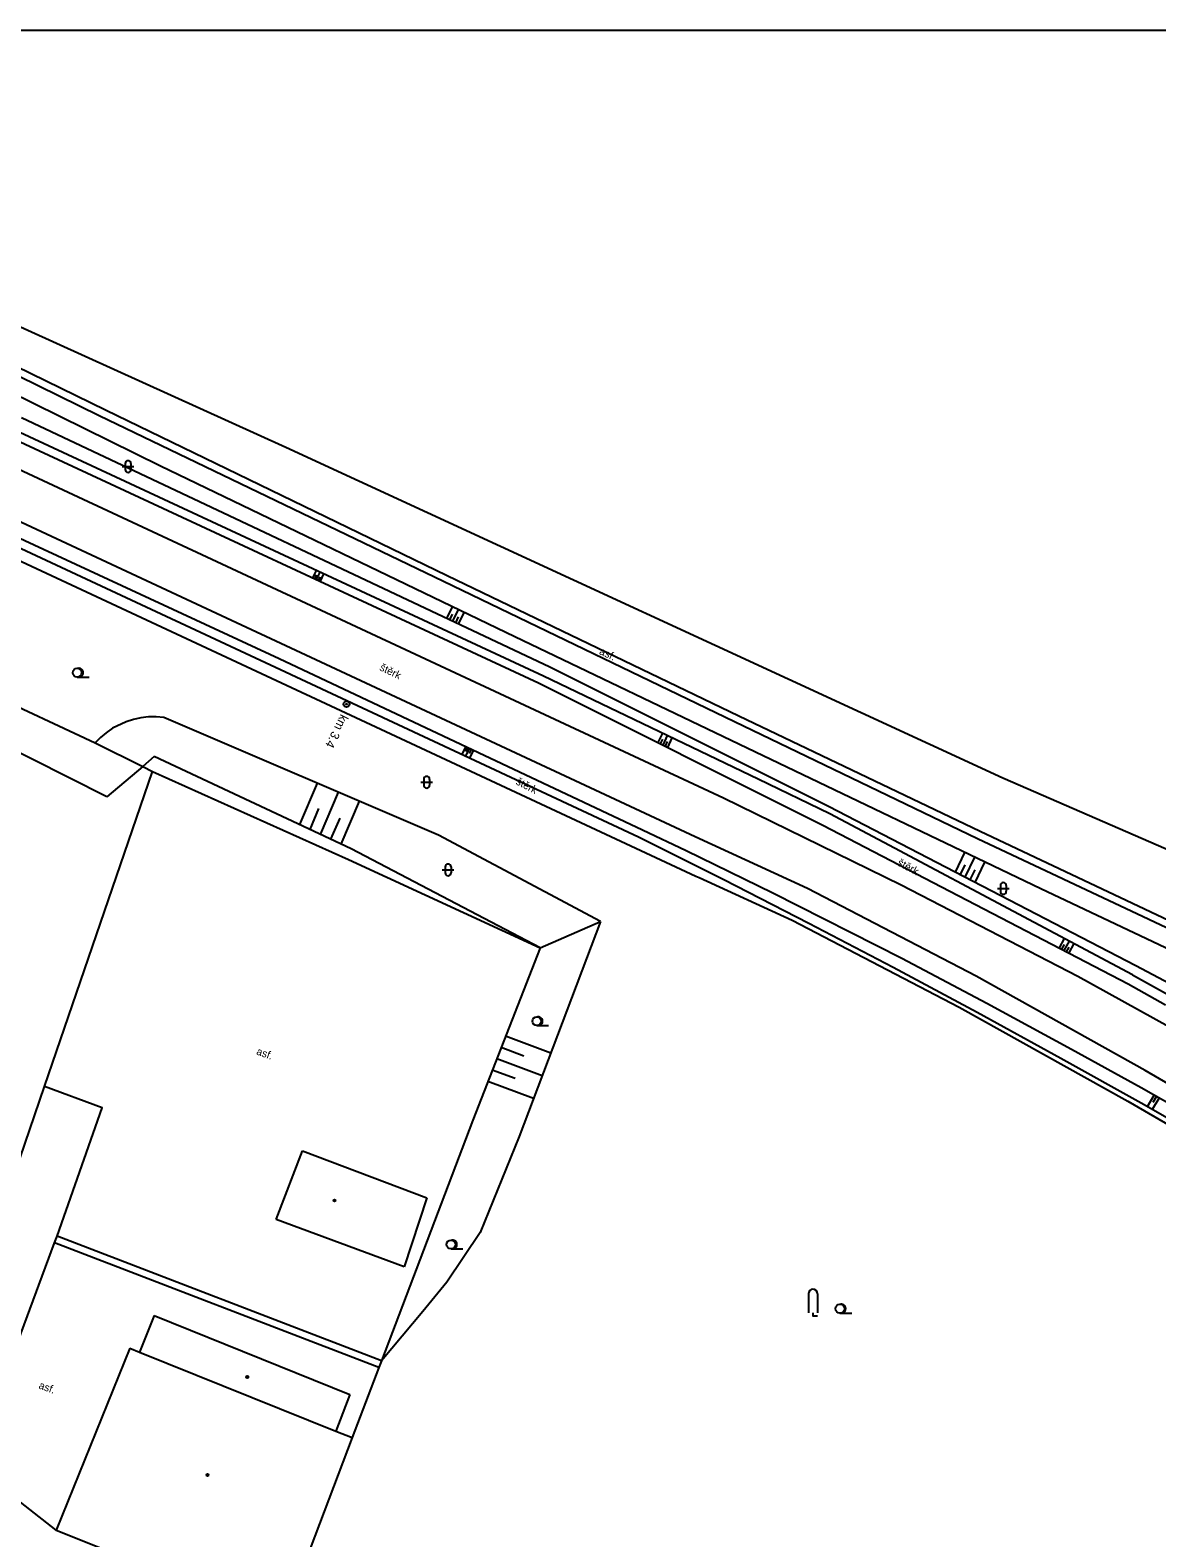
# Model space of a CAD drawing. Extents: x -596024 to -594475, y -1163820 to -1161957.
# Drawn here: x -594697.8 to -594602, y -1162085.1 to -1161956.9 of the extents above; entities that cross this region are included whole.
import ezdxf

# ---------------------------------------------------------------- set-up
doc = ezdxf.new("R2010")
doc.units = 0
for name, color, linetype in [('Level 1', 7, 'Continuous'), ('Level 10', 7, 'Continuous'), ('Level 11', 7, 'Continuous'), ('Level 12', 7, 'Continuous'), ('Level 13', 7, 'Continuous'), ('Level 14', 7, 'Continuous'), ('Level 15', 7, 'Continuous'), ('Level 36', 7, 'Continuous'), ('Level 39', 7, 'Continuous'), ('Level 40', 7, 'Continuous'), ('Level 41', 7, 'Continuous'), ('Level 5', 7, 'Continuous'), ('Level 7', 7, 'Continuous'), ('Vrstva 63', 7, 'Continuous')]:
    doc.layers.add(name, color=color, linetype=linetype)

msp = doc.modelspace()

# ---------------------------------------------------------------- linework, layer by layer
at = {"layer": 'Level 1'}
msp.add_lwpolyline([(-594754.33, -1161956.88), (-594737.06, -1161964.7), (-594676.08, -1161992.33), (-594615.09, -1162020.47), (-594560.18, -1162044.33), (-594498.22, -1162071.61), (-594475.47, -1162081.04)], dxfattribs=at)
at = {"layer": 'Level 10'}
for points in [[(-594617.03, -1162025.02), (-594637.54, -1162015.21), (-594662.35, -1162003.27), (-594691.41, -1161989.2), (-594720.6, -1161974.93), (-594749.19, -1161960.56), (-594756.23, -1161956.88)], [(-594588.52, -1162038.48), (-594617.03, -1162025.02)], [(-594695.52, -1162059.45), (-594691.69, -1162048.51), (-594696.59, -1162046.71)], [(-594695.59, -1162084.43), (-594702.76, -1162078.86), (-594695.74, -1162060.01)]]:
    msp.add_lwpolyline(points, dxfattribs=at)
at = {"layer": 'Level 11'}
for points in [[(-594745.67, -1161980.13), (-594707.51, -1161997.9), (-594641.19, -1162028.81), (-594640.92, -1162028.93), (-594633.01, -1162032.56), (-594618.8, -1162039.96), (-594604.46, -1162047.97), (-594590.53, -1162056.04), (-594569.71, -1162069.25), (-594555.88, -1162078.66), (-594555.51, -1162078.92), (-594550.68, -1162082.45)], [(-594699.45, -1161991.52), (-594654.57, -1162012.39)], [(-594654.15, -1162011.82), (-594699.12, -1161990.91)], [(-594710.45, -1161995.42), (-594676.95, -1162011.06)], [(-594676.65, -1162010.35), (-594710.1, -1161994.83)], [(-594645.73, -1162024.92), (-594676.65, -1162010.35)], [(-594676.95, -1162011.06), (-594646.08, -1162025.49)], [(-594629.79, -1162023.51), (-594635.89, -1162020.58), (-594654.15, -1162011.82)], [(-594654.57, -1162012.39), (-594630.4, -1162024.48)], [(-594604.07, -1162037.21), (-594624.29, -1162026.44), (-594629.79, -1162023.51)], [(-594551.91, -1162079.45), (-594557.44, -1162075.56), (-594563.03, -1162071.73), (-594568.65, -1162067.96), (-594574.32, -1162064.27), (-594580.04, -1162060.64), (-594591.6, -1162053.6), (-594597.44, -1162050.18), (-594603.32, -1162046.83), (-594609.24, -1162043.55), (-594616.44, -1162039.64), (-594623.69, -1162035.82), (-594634.66, -1162030.26), (-594642.03, -1162026.68), (-594645.73, -1162024.92)], [(-594630.4, -1162024.48), (-594604.42, -1162037.99)], [(-594646.08, -1162025.49), (-594638.82, -1162029.12), (-594631.6, -1162032.81), (-594624.42, -1162036.57), (-594617.26, -1162040.4), (-594610.15, -1162044.29), (-594603.07, -1162048.25), (-594596.03, -1162052.27), (-594589.02, -1162056.37), (-594582.06, -1162060.52), (-594575.13, -1162064.74), (-594570.48, -1162067.75), (-594563.57, -1162072.35), (-594559, -1162075.47), (-594554.47, -1162078.65), (-594552.22, -1162080.26)], [(-594604.07, -1162037.21), (-594598.4, -1162040.37)], [(-594604.42, -1162037.99), (-594601.25, -1162039.75)], [(-594667.94, -1162070.04), (-594695.52, -1162059.45)]]:
    msp.add_lwpolyline(points, dxfattribs=at)
at = {"layer": 'Level 12'}
for radius in [0.25, 0.03]:
    msp.add_circle((-594670.91, -1162014.19), radius, dxfattribs=at)
at = {"layer": 'Level 13'}
for points in [[(-594762.21, -1161964.65), (-594638.86, -1162022.15)], [(-594641.25, -1162025.48), (-594763.91, -1161968.29)], [(-594638.86, -1162022.15), (-594623.73, -1162029.57), (-594608.71, -1162037.34), (-594596.98, -1162043.81), (-594582.35, -1162052.37), (-594562.74, -1162064.96), (-594548.82, -1162074.53), (-594537.85, -1162082.73), (-594524.47, -1162092.97)], [(-594527.17, -1162096.27), (-594540.52, -1162086.05), (-594554.16, -1162076.2), (-594568.06, -1162066.74), (-594588.97, -1162053.47), (-594602.98, -1162045.36), (-594617.37, -1162037.32), (-594631.69, -1162029.86), (-594641.25, -1162025.48)]]:
    msp.add_lwpolyline(points, dxfattribs=at)
at = {"layer": 'Level 14'}
for points in [[(-594653.63, -1162011.06), (-594698.55, -1161989.85)], [(-594691.29, -1162022.09), (-594745.67, -1161994.67)], [(-594629.91, -1162022.89), (-594653.63, -1162011.06)], [(-594686.45, -1162015.32), (-594687.1, -1162015.27), (-594687.74, -1162015.28), (-594688.39, -1162015.36), (-594689.02, -1162015.49), (-594689.64, -1162015.69), (-594690.8, -1162016.25), (-594691.34, -1162016.62), (-594691.83, -1162017.03), (-594692.29, -1162017.49)], [(-594663.09, -1162025.34), (-594686.45, -1162015.32)], [(-594688.24, -1162019.49), (-594691.29, -1162022.09)], [(-594687.26, -1162018.66), (-594688.24, -1162019.49)], [(-594670.52, -1162026.51), (-594687.26, -1162018.66)], [(-594603.78, -1162036.46), (-594629.91, -1162022.89)], [(-594649.3, -1162032.68), (-594663.09, -1162025.34)], [(-594654.43, -1162034.92), (-594670.52, -1162026.51)], [(-594649.3, -1162032.68), (-594656.22, -1162050.95)], [(-594654.43, -1162034.92), (-594649.3, -1162032.68)], [(-594593.6, -1162041.82), (-594603.78, -1162036.46)], [(-594656.22, -1162050.95), (-594659.53, -1162059.12)], [(-594659.53, -1162059.12), (-594662.37, -1162063.34)], [(-594662.37, -1162063.34), (-594664.41, -1162065.84)], [(-594664.41, -1162065.84), (-594667.94, -1162070.04)]]:
    msp.add_lwpolyline(points, dxfattribs=at)
at = {"layer": 'Level 15'}
for points in [[(-594673.5, -1162002.82), (-594673.79, -1162003.45)], [(-594673.18, -1162002.97), (-594673.48, -1162003.6)], [(-594672.87, -1162003.12), (-594673.16, -1162003.75)], [(-594673.49, -1162003.21), (-594673.64, -1162003.53)], [(-594673.17, -1162003.36), (-594673.32, -1162003.67)], [(-594661.92, -1162005.91), (-594662.4, -1162006.91)], [(-594661.91, -1162006.53), (-594662.15, -1162007.03)], [(-594661.42, -1162006.15), (-594661.9, -1162007.15)], [(-594661.41, -1162006.77), (-594661.65, -1162007.27)], [(-594660.92, -1162006.39), (-594661.4, -1162007.39)], [(-594644.04, -1162016.67), (-594644.42, -1162017.47)], [(-594644.03, -1162017.17), (-594644.22, -1162017.57)], [(-594643.64, -1162016.87), (-594644.02, -1162017.67)], [(-594643.24, -1162017.06), (-594643.62, -1162017.87)], [(-594661.08, -1162018.48), (-594660.77, -1162017.82)], [(-594660.76, -1162018.23), (-594660.61, -1162017.9)], [(-594660.75, -1162018.63), (-594660.45, -1162017.98)], [(-594660.44, -1162018.38), (-594660.29, -1162018.05)], [(-594660.43, -1162018.78), (-594660.12, -1162018.13)], [(-594643.63, -1162017.36), (-594643.82, -1162017.77)], [(-594673.41, -1162020.91), (-594674.92, -1162024.44)], [(-594671.61, -1162021.68), (-594673.15, -1162025.27)], [(-594673.28, -1162023.08), (-594674.04, -1162024.86)], [(-594669.82, -1162022.45), (-594671.39, -1162026.1)], [(-594671.49, -1162023.88), (-594672.27, -1162025.69)], [(-594618.35, -1162026.8), (-594619.15, -1162028.48)], [(-594617.49, -1162027.21), (-594618.31, -1162028.91)], [(-594618.33, -1162027.85), (-594618.73, -1162028.69)], [(-594617.48, -1162028.27), (-594617.89, -1162029.13)], [(-594616.64, -1162027.62), (-594617.47, -1162029.35)], [(-594609.86, -1162034.13), (-594610.29, -1162034.93)], [(-594609.88, -1162034.64), (-594610.09, -1162035.04)], [(-594609.46, -1162034.34), (-594609.89, -1162035.14)], [(-594609.47, -1162034.85), (-594609.69, -1162035.25)], [(-594609.06, -1162034.55), (-594609.49, -1162035.35)], [(-594653.54, -1162043.88), (-594657.38, -1162042.43)], [(-594655.83, -1162044.12), (-594657.75, -1162043.39)], [(-594656.57, -1162046.04), (-594658.51, -1162045.31)], [(-594654.27, -1162045.81), (-594658.13, -1162044.35)], [(-594655, -1162047.74), (-594658.88, -1162046.27)], [(-594602.8, -1162048.4), (-594602.22, -1162047.45)], [(-594602.37, -1162048.64), (-594601.79, -1162047.69)], [(-594602.3, -1162048.05), (-594602.01, -1162047.57)]]:
    msp.add_lwpolyline(points, dxfattribs=at)
at = {"layer": 'Level 36'}
for p, q in [((-594689.99, -1161993.99), (-594688.99, -1161993.99)), ((-594689.74, -1161993.74), (-594689.74, -1161994.24)), ((-594689.24, -1161993.74), (-594689.24, -1161994.24)), ((-594693.81, -1162011.89), (-594692.81, -1162011.89)), ((-594664.59, -1162020.84), (-594663.59, -1162020.84)), ((-594664.34, -1162020.59), (-594664.34, -1162021.09)), ((-594663.84, -1162020.59), (-594663.84, -1162021.09)), ((-594662.77, -1162028.29), (-594661.77, -1162028.29)), ((-594662.52, -1162028.04), (-594662.52, -1162028.54)), ((-594662.02, -1162028.04), (-594662.02, -1162028.54)), ((-594615.55, -1162029.86), (-594614.55, -1162029.86)), ((-594615.3, -1162029.61), (-594615.3, -1162030.11)), ((-594614.8, -1162029.61), (-594614.8, -1162030.11)), ((-594654.73, -1162041.52), (-594653.73, -1162041.52)), ((-594662.02, -1162060.52), (-594661.02, -1162060.52)), ((-594631.61, -1162064.34), (-594631.61, -1162065.96)), ((-594630.86, -1162064.34), (-594630.86, -1162065.96)), ((-594628.94, -1162065.98), (-594627.94, -1162065.98))]:
    msp.add_line(p, q, dxfattribs=at)
msp.add_lwpolyline([(-594631.24, -1162065.96), (-594631.24, -1162066.21), (-594630.86, -1162066.21)], dxfattribs=at)
for centre in [(-594693.81, -1162011.52), (-594654.73, -1162041.15), (-594662.02, -1162060.14), (-594628.94, -1162065.6)]:
    msp.add_circle(centre, 0.375, dxfattribs=at)
for centre, radius, start, end in [((-594689.49, -1161993.74), 0.25, 0, 180), ((-594689.49, -1161994.24), 0.25, 180, 0), ((-594693.68, -1162011.52), 0.375, 260.4059, 99.5941), ((-594664.09, -1162020.59), 0.25, 0, 180), ((-594664.09, -1162021.09), 0.25, 180, 0), ((-594662.27, -1162028.04), 0.25, 0, 180), ((-594662.27, -1162028.54), 0.25, 180, 0), ((-594615.05, -1162029.61), 0.25, 0, 180), ((-594615.05, -1162030.11), 0.25, 180, 0), ((-594654.61, -1162041.15), 0.375, 260.4059, 99.5941), ((-594661.89, -1162060.14), 0.375, 260.4059, 99.5941), ((-594631.24, -1162064.33), 0.375, 0, 180), ((-594628.82, -1162065.6), 0.375, 260.4059, 99.5941)]:
    msp.add_arc(centre, radius, start, end, dxfattribs=at)
at = {"layer": 'Level 39'}
for centre, radius in [((-594671.93, -1162056.41), 0.09), ((-594671.93, -1162056.41), 0.0398), ((-594679.35, -1162071.41), 0.09), ((-594679.35, -1162071.41), 0.0398), ((-594682.73, -1162079.75), 0.09), ((-594682.73, -1162079.75), 0.0398)]:
    msp.add_circle(centre, radius, dxfattribs=at)
at = {"layer": 'Level 5'}
for points in [[(-594676.89, -1162058.02), (-594674.65, -1162052.18)], [(-594674.65, -1162052.18), (-594664.08, -1162056.19)], [(-594664.08, -1162056.19), (-594666, -1162062.03)], [(-594666, -1162062.03), (-594676.89, -1162058.02)], [(-594687.26, -1162066.19), (-594688.51, -1162069.29)], [(-594687.26, -1162066.19), (-594670.63, -1162072.89)], [(-594689.35, -1162068.95), (-594695.59, -1162084.43)], [(-594689.35, -1162068.95), (-594688.51, -1162069.29)], [(-594688.51, -1162069.29), (-594671.81, -1162076.01)], [(-594670.63, -1162072.89), (-594671.81, -1162076.01)], [(-594671.81, -1162076.01), (-594670.42, -1162076.57)], [(-594670.42, -1162076.57), (-594675.98, -1162091.25), (-594676.33, -1162092.19)], [(-594695.59, -1162084.43), (-594690.83, -1162086.35)]]:
    msp.add_lwpolyline(points, dxfattribs=at)
at = {"layer": 'Level 7'}
for points in [[(-594757.49, -1161956.88), (-594749.89, -1161960.86), (-594721.21, -1161975.27), (-594691.95, -1161989.64), (-594662.67, -1162003.75), (-594637.92, -1162015.66), (-594617.25, -1162025.63)], [(-594686.74, -1161993.95), (-594710.36, -1161982.32)], [(-594656.59, -1162008.48), (-594686.74, -1161993.95)], [(-594710.75, -1162008.87), (-594692.29, -1162017.49)], [(-594636.82, -1162017.95), (-594656.59, -1162008.48)], [(-594692.29, -1162017.49), (-594688.24, -1162019.49)], [(-594611.85, -1162029.91), (-594636.82, -1162017.95)], [(-594688.24, -1162019.49), (-594687.4, -1162019.91)], [(-594696.59, -1162046.71), (-594687.4, -1162019.91)], [(-594687.4, -1162019.91), (-594670.74, -1162027.4), (-594654.43, -1162034.92)], [(-594617.25, -1162025.63), (-594588.11, -1162039.35), (-594563.77, -1162051.03), (-594553.83, -1162055.69)], [(-594592.26, -1162039.16), (-594611.85, -1162029.91)], [(-594654.43, -1162034.92), (-594660.18, -1162049.57)], [(-594701.18, -1162060.09), (-594696.59, -1162046.71)], [(-594660.18, -1162049.57), (-594667.94, -1162070.04)], [(-594695.74, -1162060.01), (-594695.52, -1162059.45)], [(-594668.16, -1162070.61), (-594695.74, -1162060.01)], [(-594668.16, -1162070.61), (-594670.42, -1162076.57)], [(-594667.94, -1162070.04), (-594668.16, -1162070.61)]]:
    msp.add_lwpolyline(points, dxfattribs=at)
at = {"layer": 'Vrstva 63'}
msp.add_lwpolyline([(-594475.47, -1163820.23), (-596024.42, -1163820.23), (-596024.42, -1161956.88), (-594475.47, -1161956.88)], close=True, dxfattribs=at)

# ---------------------------------------------------------------- texts
at = {"layer": 'Level 40'}
for s, rotation, p in [('asf.', 335.11, (-594649.47, -1162009.92)), ('štěrk', 334.2, (-594668.15, -1162011.28)), ('štěrk', 333.06, (-594656.56, -1162020.98)), ('štěrk', 331.89, (-594624.12, -1162027.87)), ('asf.', 340.35, (-594678.63, -1162043.97)), ('asf.', 340.35, (-594697.14, -1162072.37))]:
    msp.add_text(s, height=0.65, rotation=rotation, dxfattribs=at).set_placement(p)
at = {"layer": 'Level 41'}
msp.add_text('km 3.4', height=0.75, rotation=243.54, dxfattribs=at).set_placement((-594671.39, -1162014.99))

doc.saveas('drawing.dxf')
